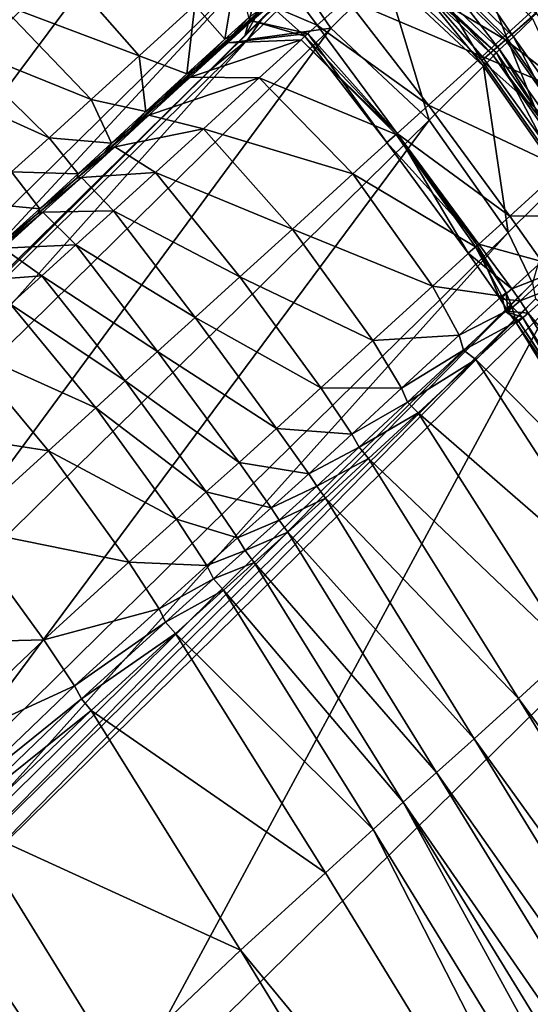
# Model space of a CAD drawing. Header units: millimetres. Extents: x 2387 to 13955, y -4964 to 364.
# Tile 680 of 1056: x 7103 to 7110, y -2803 to -2791. Entities that reach past the tile are written whole.
import ezdxf

# ---------------------------------------------------------------- set-up
doc = ezdxf.new("R2010")
doc.units = ezdxf.units.MM
doc.header["$MEASUREMENT"] = 0
doc.layers.add('Predefinito', color=7, linetype='Continuous', true_color=0x000000)

msp = doc.modelspace()

# ---------------------------------------------------------------- linework, layer by layer
at = {"layer": 'Predefinito'}
for points in [[(7103.196, -2786.593, 775.526), (7103.282, -2786.776, 775.527), (7095.649, -2794.288, 730.368)], [(7095.842, -2794.348, 730.353), (7095.649, -2794.288, 730.368), (7103.282, -2786.776, 775.527)], [(7103.282, -2786.776, 775.527), (7103.475, -2786.836, 775.526), (7095.842, -2794.348, 730.353)], [(7096.436, -2794.736, 730.332), (7095.842, -2794.348, 730.353), (7103.475, -2786.836, 775.526)], [(7103.475, -2786.836, 775.526), (7104.069, -2787.224, 775.524), (7096.436, -2794.736, 730.332)], [(7097.724, -2795.902, 730.325), (7096.436, -2794.736, 730.332), (7104.069, -2787.224, 775.524)], [(7104.069, -2787.224, 775.524), (7105.357, -2788.39, 775.523), (7097.724, -2795.902, 730.325)], [(7098.723, -2797.279, 730.377), (7097.724, -2795.902, 730.325), (7105.357, -2788.39, 775.523)], [(7105.357, -2788.39, 775.523), (7106.356, -2789.767, 775.527), (7098.723, -2797.279, 730.377)], [(7106.082, -2790.789, 775.539), (7106.356, -2789.767, 775.527), (7107.044, -2789.086, 780.551)], [(7107.044, -2789.086, 780.551), (7106.768, -2790.11, 780.46), (7106.082, -2790.789, 775.539)], [(7109.397, -2790.818, 789.684), (7108.19, -2789.625, 789.821), (7108.746, -2789.127, 790.655)], [(7108.746, -2789.127, 790.655), (7109.933, -2790.338, 790.483), (7109.397, -2790.818, 789.684)], [(7109.479, -2790.797, 783.683), (7108.259, -2789.615, 783.782), (7108.506, -2789.376, 786.088)], [(7108.506, -2789.376, 786.088), (7109.717, -2790.566, 786.101), (7109.479, -2790.797, 783.683)], [(7109.08, -2791.099, 789.628), (7107.849, -2789.927, 789.663), (7108.19, -2789.625, 789.821)], [(7109.303, -2790.96, 782.772), (7108.072, -2789.788, 782.874), (7108.259, -2789.615, 783.782)], [(7108.19, -2789.625, 789.821), (7109.397, -2790.818, 789.684), (7109.08, -2791.099, 789.628)], [(7108.259, -2789.615, 783.782), (7109.479, -2790.797, 783.683), (7109.303, -2790.96, 782.772)], [(7106.356, -2789.767, 775.527), (7106.082, -2790.789, 775.539), (7098.45, -2798.299, 730.534)], [(7098.45, -2798.299, 730.534), (7098.723, -2797.279, 730.377), (7106.356, -2789.767, 775.527)], [(7104.749, -2791.038, 1227.811), (7103.631, -2789.766, 1228.06), (7102.967, -2790.37, 1228.46)], [(7103.631, -2789.766, 1228.06), (7104.749, -2791.038, 1227.811), (7105.453, -2790.397, 1227.053)], [(7109.379, -2790.836, 789.475), (7108.154, -2789.659, 789.404), (7107.849, -2789.927, 789.663)], [(7108.154, -2789.659, 789.404), (7109.379, -2790.836, 789.475), (7109.767, -2790.501, 788.531)], [(7109.081, -2791.049, 1224.99), (7107.966, -2789.774, 1224.756), (7107.369, -2790.317, 1225.473)], [(7109.101, -2791.169, 780.581), (7107.858, -2790.008, 780.551), (7108.017, -2789.84, 782.402)], [(7107.966, -2789.774, 1224.756), (7109.081, -2791.049, 1224.99), (7109.828, -2790.37, 1223.246)], [(7109.22, -2791.035, 782.603), (7107.979, -2789.872, 782.652), (7108.072, -2789.788, 782.874)], [(7109.262, -2791.001, 782.407), (7108.017, -2789.84, 782.402), (7107.979, -2789.872, 782.652)], [(7107.979, -2789.872, 782.652), (7109.22, -2791.035, 782.603), (7109.262, -2791.001, 782.407)], [(7108.017, -2789.84, 782.402), (7109.262, -2791.001, 782.407), (7109.101, -2791.169, 780.581)], [(7108.072, -2789.788, 782.874), (7109.303, -2790.96, 782.772), (7109.22, -2791.035, 782.603)], [(7105.829, -2790.828, 1226.142), (7105.982, -2789.913, 1226.246), (7105.453, -2790.397, 1227.053)], [(7105.982, -2789.913, 1226.246), (7105.829, -2790.828, 1226.142), (7106.134, -2790.553, 1225.75)], [(7106.808, -2790.155, 780.46), (7107.858, -2790.008, 780.551), (7107.17, -2790.688, 775.527)], [(7108.412, -2791.85, 775.523), (7107.17, -2790.688, 775.527), (7107.858, -2790.008, 780.551)], [(7107.849, -2789.927, 789.663), (7109.08, -2791.099, 789.628), (7109.379, -2790.836, 789.475)], [(7107.858, -2790.008, 780.551), (7109.101, -2791.169, 780.581), (7108.412, -2791.85, 775.523)], [(7105.636, -2791.222, 775.548), (7106.082, -2790.789, 775.539), (7106.768, -2790.11, 780.46)], [(7106.768, -2790.11, 780.46), (7106.321, -2790.545, 780.399), (7105.636, -2791.222, 775.548)], [(7106.321, -2790.545, 780.399), (7106.808, -2790.155, 780.46), (7106.121, -2790.834, 775.54)], [(7107.17, -2790.688, 775.527), (7106.121, -2790.834, 775.54), (7106.808, -2790.155, 780.46)], [(7106.998, -2790.65, 1225.59), (7106.649, -2790.179, 1225.113), (7106.402, -2790.397, 1225.419)], [(7106.649, -2790.179, 1225.113), (7106.998, -2790.65, 1225.59), (7107.369, -2790.317, 1225.473)], [(7104.142, -2791.591, 1228.161), (7102.967, -2790.37, 1228.46), (7102.4, -2790.885, 1228.555)], [(7102.967, -2790.37, 1228.46), (7104.142, -2791.591, 1228.161), (7104.749, -2791.038, 1227.811)], [(7108.405, -2791.662, 1225.73), (7107.369, -2790.317, 1225.473), (7106.998, -2790.65, 1225.59)], [(7107.369, -2790.317, 1225.473), (7108.405, -2791.662, 1225.73), (7109.081, -2791.049, 1224.99)], [(7110.832, -2791.788, 1223.224), (7109.828, -2790.37, 1223.246), (7109.081, -2791.049, 1224.99)], [(7110.399, -2792.237, 789.703), (7109.397, -2790.818, 789.684), (7109.933, -2790.338, 790.483)], [(7105.352, -2791.265, 1226.633), (7105.453, -2790.397, 1227.053), (7104.749, -2791.038, 1227.811)], [(7105.453, -2790.397, 1227.053), (7105.352, -2791.265, 1226.633), (7105.829, -2790.828, 1226.142)], [(7105.917, -2790.785, 1225.75), (7106.174, -2790.598, 1225.75), (7106.402, -2790.397, 1225.419)], [(7106.402, -2790.397, 1225.419), (7106.323, -2790.426, 1225.339), (7105.917, -2790.785, 1225.75)], [(7106.134, -2790.553, 1225.75), (7105.917, -2790.785, 1225.75), (7106.323, -2790.426, 1225.339)], [(7106.84, -2790.79, 1225.538), (7106.402, -2790.397, 1225.419), (7106.174, -2790.598, 1225.75)], [(7106.402, -2790.397, 1225.419), (7106.84, -2790.79, 1225.538), (7106.998, -2790.65, 1225.59)], [(7110.769, -2791.92, 788.516), (7109.767, -2790.501, 788.531), (7109.379, -2790.836, 789.475)], [(7106.174, -2790.598, 1225.75), (7105.917, -2790.785, 1225.75), (7105.465, -2791.19, 1226.073)], [(7105.465, -2791.19, 1226.073), (7105.869, -2790.873, 1226.142), (7106.174, -2790.598, 1225.75)], [(7106.121, -2790.834, 775.54), (7105.636, -2791.222, 775.548), (7106.321, -2790.545, 780.399)], [(7105.917, -2790.785, 1225.75), (7106.134, -2790.553, 1225.75), (7105.829, -2790.828, 1226.142)], [(7106.879, -2790.755, 1225.749), (7106.174, -2790.598, 1225.75), (7105.869, -2790.873, 1226.142)], [(7106.174, -2790.598, 1225.75), (7106.879, -2790.755, 1225.749), (7106.84, -2790.79, 1225.538)], [(7110.48, -2792.217, 783.696), (7109.479, -2790.797, 783.683), (7109.717, -2790.566, 786.101)], [(7100.779, -2799.362, 730.325), (7099.537, -2798.2, 730.377), (7107.17, -2790.688, 775.527)], [(7106.121, -2790.834, 775.54), (7107.17, -2790.688, 775.527), (7099.537, -2798.2, 730.377)], [(7107.17, -2790.688, 775.527), (7108.412, -2791.85, 775.523), (7100.779, -2799.362, 730.325)], [(7105.869, -2790.873, 1226.142), (7106.795, -2790.835, 1226.246), (7106.879, -2790.755, 1225.749)], [(7108.007, -2792.018, 1225.749), (7106.879, -2790.755, 1225.749), (7106.795, -2790.835, 1226.246)], [(7108.007, -2792.018, 1225.749), (7106.998, -2790.65, 1225.59), (7106.84, -2790.79, 1225.538)], [(7107.878, -2792.132, 1225.578), (7106.84, -2790.79, 1225.538), (7106.879, -2790.755, 1225.749)], [(7106.879, -2790.755, 1225.749), (7108.007, -2792.018, 1225.749), (7107.878, -2792.132, 1225.578)], [(7106.998, -2790.65, 1225.59), (7108.007, -2792.018, 1225.749), (7108.405, -2791.662, 1225.73)], [(7106.082, -2790.789, 775.539), (7105.636, -2791.222, 775.548), (7098.005, -2798.732, 730.639)], [(7098.005, -2798.732, 730.639), (7098.45, -2798.299, 730.534), (7106.082, -2790.789, 775.539)], [(7099.537, -2798.2, 730.377), (7098.49, -2798.344, 730.534), (7106.121, -2790.834, 775.54)], [(7105.636, -2791.222, 775.548), (7106.121, -2790.834, 775.54), (7098.49, -2798.344, 730.534)], [(7103.612, -2792.075, 1228.243), (7102.4, -2790.885, 1228.555), (7101.927, -2791.314, 1228.506)], [(7102.4, -2790.885, 1228.555), (7103.612, -2792.075, 1228.243), (7104.142, -2791.591, 1228.161)], [(7105.022, -2791.596, 1226.354), (7105.392, -2791.31, 1226.633), (7105.869, -2790.873, 1226.142)], [(7105.869, -2790.873, 1226.142), (7105.465, -2791.19, 1226.073), (7105.022, -2791.596, 1226.354)], [(7105.465, -2791.19, 1226.073), (7105.829, -2790.828, 1226.142), (7105.352, -2791.265, 1226.633)], [(7105.392, -2791.31, 1226.633), (7106.266, -2791.318, 1227.053), (7106.795, -2790.835, 1226.246)], [(7106.795, -2790.835, 1226.246), (7105.869, -2790.873, 1226.142), (7105.392, -2791.31, 1226.633)], [(7105.829, -2790.828, 1226.142), (7105.465, -2791.19, 1226.073), (7105.917, -2790.785, 1225.75)], [(7107.997, -2792.032, 1226.281), (7106.795, -2790.835, 1226.246), (7106.266, -2791.318, 1227.053)], [(7106.795, -2790.835, 1226.246), (7107.997, -2792.032, 1226.281), (7108.007, -2792.018, 1225.749)], [(7106.84, -2790.79, 1225.538), (7107.878, -2792.132, 1225.578), (7108.007, -2792.018, 1225.749)], [(7110.079, -2792.52, 789.633), (7109.08, -2791.099, 789.628), (7109.397, -2790.818, 789.684)], [(7110.379, -2792.257, 789.465), (7109.379, -2790.836, 789.475), (7109.08, -2791.099, 789.628)], [(7110.302, -2792.382, 782.786), (7109.303, -2790.96, 782.772), (7109.479, -2790.797, 783.683)], [(7109.379, -2790.836, 789.475), (7110.379, -2792.257, 789.465), (7110.769, -2791.92, 788.516)], [(7109.397, -2790.818, 789.684), (7110.399, -2792.237, 789.703), (7110.079, -2792.52, 789.633)], [(7109.479, -2790.797, 783.683), (7110.48, -2792.217, 783.696), (7110.302, -2792.382, 782.786)], [(7110.098, -2792.592, 780.577), (7109.101, -2791.169, 780.581), (7109.262, -2791.001, 782.407)], [(7110.217, -2792.458, 782.609), (7109.22, -2791.035, 782.603), (7109.303, -2790.96, 782.772)], [(7110.258, -2792.424, 782.406), (7109.262, -2791.001, 782.407), (7109.22, -2791.035, 782.603)], [(7109.262, -2791.001, 782.407), (7110.258, -2792.424, 782.406), (7110.098, -2792.592, 780.577)], [(7109.303, -2790.96, 782.772), (7110.302, -2792.382, 782.786), (7110.217, -2792.458, 782.609)], [(7104.832, -2791.744, 1227.061), (7104.749, -2791.038, 1227.811), (7104.142, -2791.591, 1228.161)], [(7104.749, -2791.038, 1227.811), (7104.832, -2791.744, 1227.061), (7105.352, -2791.265, 1226.633)], [(7110.097, -2792.459, 1224.958), (7109.081, -2791.049, 1224.99), (7108.405, -2791.662, 1225.73)], [(7109.08, -2791.099, 789.628), (7110.079, -2792.52, 789.633), (7110.379, -2792.257, 789.465)], [(7109.081, -2791.049, 1224.99), (7110.097, -2792.459, 1224.958), (7110.832, -2791.788, 1223.224)], [(7109.22, -2791.035, 782.603), (7110.217, -2792.458, 782.609), (7110.258, -2792.424, 782.406)], [(7098.49, -2798.344, 730.534), (7098.005, -2798.732, 730.639), (7105.636, -2791.222, 775.548)], [(7105.352, -2791.265, 1226.633), (7105.022, -2791.596, 1226.354), (7105.465, -2791.19, 1226.073)], [(7109.409, -2793.273, 775.524), (7108.412, -2791.85, 775.523), (7109.101, -2791.169, 780.581)], [(7109.101, -2791.169, 780.581), (7110.098, -2792.592, 780.577), (7109.409, -2793.273, 775.524)], [(7101.927, -2791.314, 1228.506), (7103.136, -2792.506, 1228.192), (7103.612, -2792.075, 1228.243)], [(7105.392, -2791.31, 1226.633), (7105.022, -2791.596, 1226.354), (7104.625, -2791.967, 1226.562)], [(7104.625, -2791.967, 1226.562), (7104.872, -2791.789, 1227.061), (7105.392, -2791.31, 1226.633)], [(7105.022, -2791.596, 1226.354), (7105.352, -2791.265, 1226.633), (7104.832, -2791.744, 1227.061)], [(7106.266, -2791.318, 1227.053), (7105.392, -2791.31, 1226.633), (7104.872, -2791.789, 1227.061)], [(7104.872, -2791.789, 1227.061), (7105.562, -2791.959, 1227.811), (7106.266, -2791.318, 1227.053)], [(7107.45, -2792.531, 1227.193), (7106.266, -2791.318, 1227.053), (7105.562, -2791.959, 1227.811)], [(7106.266, -2791.318, 1227.053), (7107.45, -2792.531, 1227.193), (7107.997, -2792.032, 1226.281)], [(7104.4, -2792.143, 1227.265), (7104.142, -2791.591, 1228.161), (7103.612, -2792.075, 1228.243)], [(7104.142, -2791.591, 1228.161), (7104.4, -2792.143, 1227.265), (7104.832, -2791.744, 1227.061)], [(7104.832, -2791.744, 1227.061), (7104.625, -2791.967, 1226.562), (7105.022, -2791.596, 1226.354)], [(7104.625, -2791.967, 1226.562), (7104.832, -2791.744, 1227.061), (7104.4, -2792.143, 1227.265)], [(7109.433, -2793.064, 1225.695), (7108.405, -2791.662, 1225.73), (7108.007, -2792.018, 1225.749)], [(7108.405, -2791.662, 1225.73), (7109.433, -2793.064, 1225.695), (7110.097, -2792.459, 1224.958)], [(7101.776, -2800.785, 730.332), (7100.779, -2799.362, 730.325), (7108.412, -2791.85, 775.523)], [(7108.412, -2791.85, 775.523), (7109.409, -2793.273, 775.524), (7101.776, -2800.785, 730.332)], [(7104.31, -2792.263, 1226.667), (7104.44, -2792.188, 1227.265), (7104.872, -2791.789, 1227.061)], [(7104.872, -2791.789, 1227.061), (7104.625, -2791.967, 1226.562), (7104.31, -2792.263, 1226.667)], [(7105.562, -2791.959, 1227.811), (7104.872, -2791.789, 1227.061), (7104.44, -2792.188, 1227.265)], [(7104.4, -2792.143, 1227.265), (7104.31, -2792.263, 1226.667), (7104.625, -2791.967, 1226.562)], [(7104.44, -2792.188, 1227.265), (7104.955, -2792.513, 1228.161), (7105.562, -2791.959, 1227.811)], [(7106.685, -2793.227, 1228.06), (7105.562, -2791.959, 1227.811), (7104.955, -2792.513, 1228.161)], [(7105.562, -2791.959, 1227.811), (7106.685, -2793.227, 1228.06), (7107.45, -2792.531, 1227.193)], [(7103.979, -2792.53, 1227.306), (7103.612, -2792.075, 1228.243), (7103.136, -2792.506, 1228.192)], [(7103.612, -2792.075, 1228.243), (7103.979, -2792.53, 1227.306), (7104.4, -2792.143, 1227.265)], [(7109, -2793.451, 1226.276), (7107.997, -2792.032, 1226.281), (7107.45, -2792.531, 1227.193)], [(7108.905, -2793.534, 1225.573), (7107.878, -2792.132, 1225.578), (7108.007, -2792.018, 1225.749)], [(7109.039, -2793.417, 1225.728), (7108.007, -2792.018, 1225.749), (7107.878, -2792.132, 1225.578)], [(7107.878, -2792.132, 1225.578), (7108.905, -2793.534, 1225.573), (7109.039, -2793.417, 1225.728)], [(7109.021, -2793.429, 1225.75), (7108.007, -2792.018, 1225.749), (7107.997, -2792.032, 1226.281)], [(7107.997, -2792.032, 1226.281), (7109, -2793.451, 1226.276), (7109.021, -2793.429, 1225.75)], [(7108.007, -2792.018, 1225.749), (7109.021, -2793.429, 1225.75), (7108.905, -2793.534, 1225.573)], [(7108.007, -2792.018, 1225.749), (7109.039, -2793.417, 1225.728), (7109.433, -2793.064, 1225.695)], [(7104.44, -2792.188, 1227.265), (7104.31, -2792.263, 1226.667), (7103.962, -2792.585, 1226.681)], [(7103.962, -2792.585, 1226.681), (7104.019, -2792.575, 1227.306), (7104.44, -2792.188, 1227.265)], [(7104.31, -2792.263, 1226.667), (7104.4, -2792.143, 1227.265), (7103.979, -2792.53, 1227.306)], [(7104.955, -2792.513, 1228.161), (7104.44, -2792.188, 1227.265), (7104.019, -2792.575, 1227.306)], [(7103.979, -2792.53, 1227.306), (7103.962, -2792.585, 1226.681), (7104.31, -2792.263, 1226.667)], [(7110.466, -2793.057, 1224.861), (7110.097, -2792.459, 1224.958), (7109.433, -2793.064, 1225.695)], [(7103.492, -2792.971, 1227.248), (7103.136, -2792.506, 1228.192), (7102.705, -2792.897, 1228.189)], [(7103.136, -2792.506, 1228.192), (7103.492, -2792.971, 1227.248), (7103.979, -2792.53, 1227.306)], [(7103.467, -2793.033, 1226.619), (7103.532, -2793.016, 1227.248), (7104.019, -2792.575, 1227.306)], [(7104.019, -2792.575, 1227.306), (7103.962, -2792.585, 1226.681), (7103.467, -2793.033, 1226.619)], [(7103.492, -2792.971, 1227.248), (7103.467, -2793.033, 1226.619), (7103.962, -2792.585, 1226.681)], [(7103.962, -2792.585, 1226.681), (7103.979, -2792.53, 1227.306), (7103.492, -2792.971, 1227.248)], [(7104.425, -2792.996, 1228.243), (7104.019, -2792.575, 1227.306), (7103.532, -2793.016, 1227.248)], [(7104.019, -2792.575, 1227.306), (7104.425, -2792.996, 1228.243), (7104.955, -2792.513, 1228.161)], [(7106.021, -2793.831, 1228.46), (7104.955, -2792.513, 1228.161), (7104.425, -2792.996, 1228.243)], [(7104.955, -2792.513, 1228.161), (7106.021, -2793.831, 1228.46), (7106.685, -2793.227, 1228.06)], [(7108.456, -2793.948, 1227.174), (7107.45, -2792.531, 1227.193), (7106.685, -2793.227, 1228.06)], [(7107.45, -2792.531, 1227.193), (7108.456, -2793.948, 1227.174), (7109, -2793.451, 1226.276)], [(7109.72, -2793.91, 775.525), (7109.409, -2793.273, 775.524), (7110.098, -2792.592, 780.577)], [(7102.705, -2792.897, 1228.189), (7102.991, -2793.424, 1227.259), (7103.492, -2792.971, 1227.248)], [(7103.467, -2793.033, 1226.619), (7103.492, -2792.971, 1227.248), (7102.991, -2793.424, 1227.259)], [(7103.532, -2793.016, 1227.248), (7103.949, -2793.428, 1228.192), (7104.425, -2792.996, 1228.243)], [(7105.454, -2794.346, 1228.555), (7104.425, -2792.996, 1228.243), (7103.949, -2793.428, 1228.192)], [(7104.425, -2792.996, 1228.243), (7105.454, -2794.346, 1228.555), (7106.021, -2793.831, 1228.46)], [(7103.532, -2793.016, 1227.248), (7103.467, -2793.033, 1226.619), (7102.918, -2793.528, 1226.639)], [(7102.918, -2793.528, 1226.639), (7103.03, -2793.469, 1227.259), (7103.532, -2793.016, 1227.248)], [(7102.991, -2793.424, 1227.259), (7102.918, -2793.528, 1226.639), (7103.467, -2793.033, 1226.619)], [(7103.949, -2793.428, 1228.192), (7103.532, -2793.016, 1227.248), (7103.03, -2793.469, 1227.259)], [(7109.838, -2793.638, 1225.589), (7109.433, -2793.064, 1225.695), (7109.039, -2793.417, 1225.728)], [(7109.433, -2793.064, 1225.695), (7109.838, -2793.638, 1225.589), (7110.466, -2793.057, 1224.861)], [(7107.7, -2794.637, 1228.026), (7106.685, -2793.227, 1228.06), (7106.021, -2793.831, 1228.46)], [(7106.685, -2793.227, 1228.06), (7107.7, -2794.637, 1228.026), (7108.456, -2793.948, 1227.174)], [(7102.087, -2801.422, 730.353), (7101.776, -2800.785, 730.332), (7109.409, -2793.273, 775.524)], [(7109.409, -2793.273, 775.524), (7109.72, -2793.91, 775.525), (7102.087, -2801.422, 730.353)], [(7103.518, -2793.818, 1228.189), (7103.03, -2793.469, 1227.259), (7102.564, -2793.891, 1227.509)], [(7103.03, -2793.469, 1227.259), (7103.518, -2793.818, 1228.189), (7103.949, -2793.428, 1228.192)], [(7104.981, -2794.775, 1228.506), (7103.949, -2793.428, 1228.192), (7103.518, -2793.818, 1228.189)], [(7103.949, -2793.428, 1228.192), (7104.981, -2794.775, 1228.506), (7105.454, -2794.346, 1228.555)], [(7109.329, -2794.076, 1226.263), (7109, -2793.451, 1226.276), (7108.456, -2793.948, 1227.174)], [(7109.456, -2793.983, 1225.662), (7109.039, -2793.417, 1225.728), (7108.905, -2793.534, 1225.573)], [(7109.309, -2794.109, 1225.557), (7108.905, -2793.534, 1225.573), (7109.021, -2793.429, 1225.75)], [(7109.384, -2794.032, 1225.75), (7109.021, -2793.429, 1225.75), (7109, -2793.451, 1226.276)], [(7109, -2793.451, 1226.276), (7109.329, -2794.076, 1226.263), (7109.384, -2794.032, 1225.75)], [(7109.021, -2793.429, 1225.75), (7109.384, -2794.032, 1225.75), (7109.309, -2794.109, 1225.557)], [(7109.039, -2793.417, 1225.728), (7109.456, -2793.983, 1225.662), (7109.838, -2793.638, 1225.589)], [(7108.905, -2793.534, 1225.573), (7109.309, -2794.109, 1225.557), (7109.456, -2793.983, 1225.662)], [(7109.936, -2793.795, 1225.518), (7109.838, -2793.638, 1225.589), (7109.456, -2793.983, 1225.662)], [(7102.564, -2793.891, 1227.509), (7103.121, -2794.178, 1228.415), (7103.518, -2793.818, 1228.189)], [(7104.573, -2795.145, 1228.499), (7103.518, -2793.818, 1228.189), (7103.121, -2794.178, 1228.415)], [(7103.518, -2793.818, 1228.189), (7104.573, -2795.145, 1228.499), (7104.981, -2794.775, 1228.506)], [(7107.045, -2795.235, 1228.419), (7106.021, -2793.831, 1228.46), (7105.454, -2794.346, 1228.555)], [(7106.021, -2793.831, 1228.46), (7107.045, -2795.235, 1228.419), (7107.7, -2794.637, 1228.026)], [(7109.456, -2793.983, 1225.662), (7109.563, -2794.135, 1225.618), (7109.936, -2793.795, 1225.518)], [(7110.045, -2793.946, 1225.589), (7109.936, -2793.795, 1225.518), (7109.563, -2794.135, 1225.618)], [(7102.123, -2801.621, 730.367), (7102.087, -2801.422, 730.353), (7109.72, -2793.91, 775.525)], [(7109.72, -2793.91, 775.525), (7109.756, -2794.11, 775.526), (7102.123, -2801.621, 730.367)], [(7108.793, -2794.568, 1227.116), (7108.456, -2793.948, 1227.174), (7107.7, -2794.637, 1228.026)], [(7108.456, -2793.948, 1227.174), (7108.793, -2794.568, 1227.116), (7109.329, -2794.076, 1226.263)], [(7109.563, -2794.135, 1225.618), (7109.456, -2793.983, 1225.662), (7109.309, -2794.109, 1225.557)], [(7109.563, -2794.135, 1225.618), (7109.664, -2794.291, 1225.662), (7110.045, -2793.946, 1225.589)], [(7111.925, -2796.988, 1225.695), (7110.045, -2793.946, 1225.589), (7109.664, -2794.291, 1225.662)], [(7102.294, -2801.729, 730.353), (7102.123, -2801.621, 730.367), (7109.756, -2794.11, 775.526)], [(7109.756, -2794.11, 775.526), (7109.927, -2794.217, 775.525), (7102.294, -2801.729, 730.353)], [(7109.377, -2794.268, 1226.253), (7109.329, -2794.076, 1226.263), (7108.793, -2794.568, 1227.116)], [(7109.407, -2794.267, 1225.546), (7109.309, -2794.109, 1225.557), (7109.384, -2794.032, 1225.75)], [(7109.309, -2794.109, 1225.557), (7109.407, -2794.267, 1225.546), (7109.563, -2794.135, 1225.618)], [(7109.455, -2794.208, 1225.75), (7109.384, -2794.032, 1225.75), (7109.329, -2794.076, 1226.263)], [(7109.329, -2794.076, 1226.263), (7109.377, -2794.268, 1226.253), (7109.455, -2794.208, 1225.75)], [(7109.384, -2794.032, 1225.75), (7109.455, -2794.208, 1225.75), (7109.407, -2794.267, 1225.546)], [(7104.273, -2804.714, 730.332), (7102.294, -2801.729, 730.353), (7109.927, -2794.217, 775.525)], [(7104.199, -2795.485, 1228.718), (7103.121, -2794.178, 1228.415), (7102.515, -2794.73, 1228.907)], [(7103.121, -2794.178, 1228.415), (7104.199, -2795.485, 1228.718), (7104.573, -2795.145, 1228.499)], [(7109.927, -2794.217, 775.525), (7111.907, -2797.202, 775.523), (7104.273, -2804.714, 730.332)], [(7109.591, -2794.34, 1225.75), (7109.455, -2794.208, 1225.75), (7109.377, -2794.268, 1226.253)], [(7109.664, -2794.291, 1225.662), (7109.563, -2794.135, 1225.618), (7109.407, -2794.267, 1225.546)], [(7109.516, -2794.417, 1225.557), (7109.407, -2794.267, 1225.546), (7109.455, -2794.208, 1225.75)], [(7109.455, -2794.208, 1225.75), (7109.591, -2794.34, 1225.75), (7109.516, -2794.417, 1225.557)], [(7106.484, -2795.747, 1228.511), (7105.454, -2794.346, 1228.555), (7104.981, -2794.775, 1228.506)], [(7105.454, -2794.346, 1228.555), (7106.484, -2795.747, 1228.511), (7107.045, -2795.235, 1228.419)], [(7108.793, -2794.568, 1227.116), (7108.846, -2794.756, 1227.078), (7109.377, -2794.268, 1226.253)], [(7109.537, -2794.385, 1226.263), (7109.377, -2794.268, 1226.253), (7108.846, -2794.756, 1227.078)], [(7109.377, -2794.268, 1226.253), (7109.537, -2794.385, 1226.263), (7109.591, -2794.34, 1225.75)], [(7109.407, -2794.267, 1225.546), (7109.516, -2794.417, 1225.557), (7109.664, -2794.291, 1225.662)], [(7111.524, -2797.331, 1225.729), (7109.664, -2794.291, 1225.662), (7109.516, -2794.417, 1225.557)], [(7111.386, -2797.442, 1225.575), (7109.516, -2794.417, 1225.557), (7109.591, -2794.34, 1225.75)], [(7111.506, -2797.343, 1225.751), (7109.591, -2794.34, 1225.75), (7109.537, -2794.385, 1226.263)], [(7109.591, -2794.34, 1225.75), (7111.506, -2797.343, 1225.751), (7111.386, -2797.442, 1225.575)], [(7109.664, -2794.291, 1225.662), (7111.524, -2797.331, 1225.729), (7111.925, -2796.988, 1225.695)], [(7108.846, -2794.756, 1227.078), (7109.001, -2794.877, 1227.116), (7109.537, -2794.385, 1226.263)], [(7111.492, -2797.375, 1226.277), (7109.537, -2794.385, 1226.263), (7109.001, -2794.877, 1227.116)], [(7109.516, -2794.417, 1225.557), (7111.386, -2797.442, 1225.575), (7111.524, -2797.331, 1225.729)], [(7109.537, -2794.385, 1226.263), (7111.492, -2797.375, 1226.277), (7111.506, -2797.343, 1225.751)], [(7107.7, -2794.637, 1228.026), (7108.065, -2795.238, 1227.923), (7108.793, -2794.568, 1227.116)], [(7108.846, -2794.756, 1227.078), (7108.793, -2794.568, 1227.116), (7108.065, -2795.238, 1227.923)], [(7103.601, -2796.029, 1229.206), (7102.515, -2794.73, 1228.907), (7101.455, -2795.694, 1229.703)], [(7102.515, -2794.73, 1228.907), (7103.601, -2796.029, 1229.206), (7104.199, -2795.485, 1228.718)], [(7108.065, -2795.238, 1227.923), (7107.7, -2794.637, 1228.026), (7107.045, -2795.235, 1228.419)], [(7106.01, -2796.176, 1228.463), (7104.981, -2794.775, 1228.506), (7104.573, -2795.145, 1228.499)], [(7104.981, -2794.775, 1228.506), (7106.01, -2796.176, 1228.463), (7106.484, -2795.747, 1228.511)], [(7108.065, -2795.238, 1227.923), (7108.137, -2795.414, 1227.854), (7108.846, -2794.756, 1227.078)], [(7109.001, -2794.877, 1227.116), (7108.846, -2794.756, 1227.078), (7108.137, -2795.414, 1227.854)], [(7108.137, -2795.414, 1227.854), (7108.273, -2795.548, 1227.923), (7109.001, -2794.877, 1227.116)], [(7110.95, -2797.875, 1227.174), (7109.001, -2794.877, 1227.116), (7108.273, -2795.548, 1227.923)], [(7109.001, -2794.877, 1227.116), (7110.95, -2797.875, 1227.174), (7111.492, -2797.375, 1226.277)], [(7105.597, -2796.549, 1228.456), (7104.573, -2795.145, 1228.499), (7104.199, -2795.485, 1228.718)], [(7104.573, -2795.145, 1228.499), (7105.597, -2796.549, 1228.456), (7106.01, -2796.176, 1228.463)], [(7107.437, -2795.819, 1228.295), (7107.045, -2795.235, 1228.419), (7106.484, -2795.747, 1228.511)], [(7107.045, -2795.235, 1228.419), (7107.437, -2795.819, 1228.295), (7108.065, -2795.238, 1227.923)], [(7108.137, -2795.414, 1227.854), (7108.065, -2795.238, 1227.923), (7107.437, -2795.819, 1228.295)], [(7105.219, -2796.892, 1228.676), (7104.199, -2795.485, 1228.718), (7103.601, -2796.029, 1229.206)], [(7104.199, -2795.485, 1228.718), (7105.219, -2796.892, 1228.676), (7105.597, -2796.549, 1228.456)], [(7107.437, -2795.819, 1228.295), (7107.527, -2795.982, 1228.213), (7108.137, -2795.414, 1227.854)], [(7108.273, -2795.548, 1227.923), (7108.137, -2795.414, 1227.854), (7107.527, -2795.982, 1228.213)], [(7107.527, -2795.982, 1228.213), (7107.646, -2796.128, 1228.295), (7108.273, -2795.548, 1227.923)], [(7110.194, -2798.562, 1228.026), (7108.273, -2795.548, 1227.923), (7107.646, -2796.128, 1228.295)], [(7108.273, -2795.548, 1227.923), (7110.194, -2798.562, 1228.026), (7110.95, -2797.875, 1227.174)], [(7101.455, -2795.694, 1229.703), (7102.521, -2797.011, 1230.008), (7103.601, -2796.029, 1229.206)], [(7106.893, -2796.319, 1228.382), (7106.484, -2795.747, 1228.511), (7106.01, -2796.176, 1228.463)], [(7106.484, -2795.747, 1228.511), (7106.893, -2796.319, 1228.382), (7107.437, -2795.819, 1228.295)], [(7107.527, -2795.982, 1228.213), (7107.437, -2795.819, 1228.295), (7106.893, -2796.319, 1228.382)], [(7106.893, -2796.319, 1228.382), (7106.994, -2796.475, 1228.296), (7107.527, -2795.982, 1228.213)], [(7107.646, -2796.128, 1228.295), (7107.527, -2795.982, 1228.213), (7106.994, -2796.475, 1228.296)], [(7104.619, -2797.437, 1229.165), (7103.601, -2796.029, 1229.206), (7102.521, -2797.011, 1230.008)], [(7103.601, -2796.029, 1229.206), (7104.619, -2797.437, 1229.165), (7105.219, -2796.892, 1228.676)], [(7106.417, -2796.749, 1228.333), (7106.01, -2796.176, 1228.463), (7105.597, -2796.549, 1228.456)], [(7106.01, -2796.176, 1228.463), (7106.417, -2796.749, 1228.333), (7106.893, -2796.319, 1228.382)], [(7106.994, -2796.475, 1228.296), (7107.102, -2796.628, 1228.382), (7107.646, -2796.128, 1228.295)], [(7109.541, -2799.158, 1228.418), (7107.646, -2796.128, 1228.295), (7107.102, -2796.628, 1228.382)], [(7107.646, -2796.128, 1228.295), (7109.541, -2799.158, 1228.418), (7110.194, -2798.562, 1228.026)], [(7106.994, -2796.475, 1228.296), (7106.893, -2796.319, 1228.382), (7106.417, -2796.749, 1228.333)], [(7106.417, -2796.749, 1228.333), (7106.517, -2796.906, 1228.246), (7106.994, -2796.475, 1228.296)], [(7107.102, -2796.628, 1228.382), (7106.994, -2796.475, 1228.296), (7106.517, -2796.906, 1228.246)], [(7105.993, -2797.129, 1228.328), (7105.597, -2796.549, 1228.456), (7105.219, -2796.892, 1228.676)], [(7105.597, -2796.549, 1228.456), (7105.993, -2797.129, 1228.328), (7106.417, -2796.749, 1228.333)], [(7106.517, -2796.906, 1228.246), (7106.626, -2797.059, 1228.333), (7107.102, -2796.628, 1228.382)], [(7108.981, -2799.667, 1228.51), (7107.102, -2796.628, 1228.382), (7106.626, -2797.059, 1228.333)], [(7107.102, -2796.628, 1228.382), (7108.981, -2799.667, 1228.51), (7109.541, -2799.158, 1228.418)], [(7106.517, -2796.906, 1228.246), (7106.417, -2796.749, 1228.333), (7105.993, -2797.129, 1228.328)], [(7105.604, -2797.479, 1228.552), (7105.219, -2796.892, 1228.676), (7104.619, -2797.437, 1229.165)], [(7105.219, -2796.892, 1228.676), (7105.604, -2797.479, 1228.552), (7105.993, -2797.129, 1228.328)], [(7105.993, -2797.129, 1228.328), (7106.086, -2797.291, 1228.243), (7106.517, -2796.906, 1228.246)], [(7106.626, -2797.059, 1228.333), (7106.517, -2796.906, 1228.246), (7106.086, -2797.291, 1228.243)], [(7103.542, -2798.416, 1229.966), (7102.521, -2797.011, 1230.008), (7100.972, -2798.487, 1230.875)], [(7102.521, -2797.011, 1230.008), (7103.542, -2798.416, 1229.966), (7104.619, -2797.437, 1229.165)], [(7106.086, -2797.291, 1228.243), (7106.202, -2797.439, 1228.328), (7106.626, -2797.059, 1228.333)], [(7108.504, -2800.096, 1228.462), (7106.626, -2797.059, 1228.333), (7106.202, -2797.439, 1228.328)], [(7106.626, -2797.059, 1228.333), (7108.504, -2800.096, 1228.462), (7108.981, -2799.667, 1228.51)], [(7109.734, -2813.544, 730.325), (7104.273, -2804.714, 730.332), (7111.907, -2797.202, 775.523)], [(7106.086, -2797.291, 1228.243), (7105.993, -2797.129, 1228.328), (7105.604, -2797.479, 1228.552)], [(7105.604, -2797.479, 1228.552), (7105.689, -2797.646, 1228.468), (7106.086, -2797.291, 1228.243)], [(7106.202, -2797.439, 1228.328), (7106.086, -2797.291, 1228.243), (7105.689, -2797.646, 1228.468)], [(7105, -2798.027, 1229.042), (7104.619, -2797.437, 1229.165), (7103.542, -2798.416, 1229.966)], [(7104.619, -2797.437, 1229.165), (7105, -2798.027, 1229.042), (7105.604, -2797.479, 1228.552)], [(7105.689, -2797.646, 1228.468), (7105.604, -2797.479, 1228.552), (7105, -2798.027, 1229.042)], [(7105.689, -2797.646, 1228.468), (7105.812, -2797.789, 1228.552), (7106.202, -2797.439, 1228.328)], [(7108.086, -2800.47, 1228.457), (7106.202, -2797.439, 1228.328), (7105.812, -2797.789, 1228.552)], [(7106.202, -2797.439, 1228.328), (7108.086, -2800.47, 1228.457), (7108.504, -2800.096, 1228.462)], [(7105, -2798.027, 1229.042), (7105.083, -2798.196, 1228.96), (7105.689, -2797.646, 1228.468)], [(7105.812, -2797.789, 1228.552), (7105.689, -2797.646, 1228.468), (7105.083, -2798.196, 1228.96)], [(7105.083, -2798.196, 1228.96), (7105.208, -2798.337, 1229.042), (7105.812, -2797.789, 1228.552)], [(7107.704, -2800.816, 1228.677), (7105.812, -2797.789, 1228.552), (7105.208, -2798.337, 1229.042)], [(7105.812, -2797.789, 1228.552), (7107.704, -2800.816, 1228.677), (7108.086, -2800.47, 1228.457)], [(7103.542, -2798.416, 1229.966), (7103.933, -2799, 1229.84), (7105, -2798.027, 1229.042)], [(7105.083, -2798.196, 1228.96), (7105, -2798.027, 1229.042), (7103.933, -2799, 1229.84)], [(7103.933, -2799, 1229.84), (7104.022, -2799.165, 1229.756), (7105.083, -2798.196, 1228.96)], [(7105.208, -2798.337, 1229.042), (7105.083, -2798.196, 1228.96), (7104.022, -2799.165, 1229.756)], [(7104.022, -2799.165, 1229.756), (7104.141, -2799.312, 1229.84), (7105.208, -2798.337, 1229.042)], [(7107.103, -2801.363, 1229.166), (7105.208, -2798.337, 1229.042), (7104.141, -2799.312, 1229.84)], [(7105.208, -2798.337, 1229.042), (7107.103, -2801.363, 1229.166), (7107.704, -2800.816, 1228.677)], [(7100.972, -2798.487, 1230.875), (7101.998, -2799.889, 1230.832), (7103.542, -2798.416, 1229.966)], [(7103.933, -2799, 1229.84), (7103.542, -2798.416, 1229.966), (7101.998, -2799.889, 1230.832)], [(7115.621, -2807.381, 1228.06), (7110.194, -2798.562, 1228.026), (7109.541, -2799.158, 1228.418)], [(7101.998, -2799.889, 1230.832), (7102.401, -2800.465, 1230.703), (7103.933, -2799, 1229.84)], [(7104.022, -2799.165, 1229.756), (7103.933, -2799, 1229.84), (7102.401, -2800.465, 1230.703)], [(7102.401, -2800.465, 1230.703), (7102.499, -2800.625, 1230.617), (7104.022, -2799.165, 1229.756)], [(7104.141, -2799.312, 1229.84), (7104.022, -2799.165, 1229.756), (7102.499, -2800.625, 1230.617)], [(7114.962, -2807.973, 1228.457), (7109.541, -2799.158, 1228.418), (7108.981, -2799.667, 1228.51)], [(7109.541, -2799.158, 1228.418), (7114.962, -2807.973, 1228.457), (7115.621, -2807.381, 1228.06)], [(7102.499, -2800.625, 1230.617), (7102.611, -2800.777, 1230.703), (7104.141, -2799.312, 1229.84)], [(7106.027, -2802.341, 1229.967), (7104.141, -2799.312, 1229.84), (7102.611, -2800.777, 1230.703)], [(7104.141, -2799.312, 1229.84), (7106.027, -2802.341, 1229.967), (7107.103, -2801.363, 1229.166)], [(7114.397, -2808.478, 1228.55), (7108.981, -2799.667, 1228.51), (7108.504, -2800.096, 1228.462)], [(7108.981, -2799.667, 1228.51), (7114.397, -2808.478, 1228.55), (7114.962, -2807.973, 1228.457)], [(7113.912, -2808.905, 1228.503), (7108.504, -2800.096, 1228.462), (7108.086, -2800.47, 1228.457)], [(7108.504, -2800.096, 1228.462), (7113.912, -2808.905, 1228.503), (7114.397, -2808.478, 1228.55)], [(7108.086, -2800.47, 1228.457), (7107.704, -2800.816, 1228.677), (7113.1, -2809.632, 1228.721)], [(7108.086, -2800.47, 1228.457), (7113.486, -2809.28, 1228.5), (7113.912, -2808.905, 1228.503)], [(7113.1, -2809.632, 1228.721), (7113.486, -2809.28, 1228.5), (7108.086, -2800.47, 1228.457)], [(7102.481, -2805.831, 1231.518), (7104.485, -2803.81, 1230.833), (7102.611, -2800.777, 1230.703)], [(7102.611, -2800.777, 1230.703), (7104.485, -2803.81, 1230.833), (7106.027, -2802.341, 1229.967)], [(7107.704, -2800.816, 1228.677), (7107.103, -2801.363, 1229.166), (7112.496, -2810.183, 1229.211)], [(7112.496, -2810.183, 1229.211), (7113.1, -2809.632, 1228.721), (7107.704, -2800.816, 1228.677)], [(7112.496, -2810.183, 1229.211), (7107.103, -2801.363, 1229.166), (7106.027, -2802.341, 1229.967)], [(7102.294, -2801.729, 730.353), (7104.273, -2804.714, 730.332), (7083.279, -2825.375, 608.088)], [(7111.418, -2811.155, 1230.011), (7106.027, -2802.341, 1229.967), (7104.485, -2803.81, 1230.833)], [(7106.027, -2802.341, 1229.967), (7111.418, -2811.155, 1230.011), (7112.496, -2810.183, 1229.211)]]:
    msp.add_3dface(points, dxfattribs=at)

doc.saveas('drawing.dxf')
